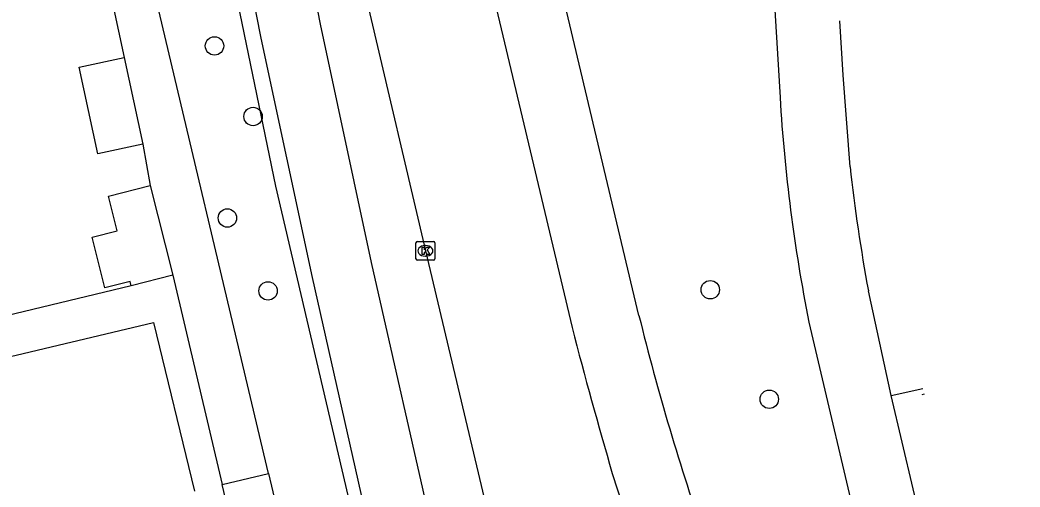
# Model space of a CAD drawing. Extents: x 158474 to 159560, y 388525 to 389605.
# Drawn here: x 159501.3 to 159554.4, y 388720.9 to 388745.7 of the extents above; entities that cross this region are included whole.
import ezdxf

# ---------------------------------------------------------------- set-up
doc = ezdxf.new("R2010")
doc.units = 0
for name, color, linetype in [('IMGEO_Berm_groen', 7, 'Continuous'), ('IMGEO_Boom', 7, 'Continuous'), ('IMGEO_Fietspad_gesloten', 7, 'Continuous'), ('IMGEO_Groenvoorziening', 7, 'Continuous'), ('IMGEO_Hek', 7, 'Continuous'), ('IMGEO_Kolk', 7, 'Continuous'), ('IMGEO_OVBaan_gesloten', 7, 'Continuous'), ('IMGEO_Pand', 7, 'Continuous'), ('IMGEO_Rijbaan_lokaal_open', 7, 'Continuous'), ('IMGEO_Rijbaan_regionaal_gesloten', 7, 'Continuous'), ('IMGEO_Voetpad_open', 7, 'Continuous')]:
    doc.layers.add(name, color=color, linetype=linetype)

msp = doc.modelspace()

# ---------------------------------------------------------------- linework, layer by layer
at = {"layer": 'IMGEO_Berm_groen'}
msp.add_lwpolyline([(159518.685, 388690.655), (159521.346, 388691.393), (159515.992, 388713.444), (159520.074, 388714.733), (159514.889, 388736.915), (159512.222, 388749.874), (159508.014, 388771.508), (159499.011, 388820.492), (159492.403, 388854.591), (159485.083, 388893.722), (159478.578, 388929.772), (159472.855, 388963.726), (159469.741, 388983.538), (159467.001, 388999.833), (159460.83, 389039.614), (159456.753, 389064.84)], dxfattribs=at)
at = {"layer": 'IMGEO_Boom'}
for centre in [(159511.64, 388744.365), (159513.689, 388740.616), (159512.325, 388735.228), (159514.482, 388731.355), (159537.947, 388731.415), (159541.079, 388725.604)]:
    msp.add_circle(centre, 0.489, dxfattribs=at)
at = {"layer": 'IMGEO_Fietspad_gesloten'}
for points in [[(159529.803, 388691.488), (159528.818, 388695.732), (159528.357, 388697.84), (159523.276, 388718.281), (159519.974, 388732.862), (159517.26, 388745.524), (159513.941, 388762.547), (159511.323, 388776.734), (159507.842, 388795.4), (159503.973, 388815.676), (159500.006, 388836.494), (159496.396, 388855.827), (159492.913, 388874.66), (159489.184, 388894.688), (159485.67, 388913.95), (159482.143, 388933.991), (159478.766, 388953.719), (159475.549, 388973.246), (159472.31, 388993.304), (159471.774, 388996.499), (159470.301, 389005.994), (159467.478, 389023.699), (159463.997, 389045.472), (159460.936, 389064.402)], [(159482.512, 388912.951), (159486.436, 388891.293), (159489.641, 388873.942), (159493.117, 388855.5), (159496.891, 388835.426), (159500.624, 388815.778), (159504.686, 388794.446), (159508.003, 388776.398), (159510.743, 388761.843), (159514.099, 388744.784), (159516.825, 388732.061), (159519.967, 388718.077), (159520.746, 388714.945), (159525.283, 388696.714), (159525.421, 388696.071), (159527.168, 388688.946)]]:
    msp.add_lwpolyline(points, dxfattribs=at)
at = {"layer": 'IMGEO_Groenvoorziening'}
msp.add_lwpolyline([(159514.503, 388721.655), (159515.528, 388717.321), (159512.671, 388716.616), (159518.685, 388690.655)], dxfattribs=at)
at = {"layer": 'IMGEO_Hek'}
msp.add_lwpolyline([(159549.304, 388725.864), (159549.175, 388725.834)], dxfattribs=at)
at = {"layer": 'IMGEO_Kolk'}
for p, q in [((159522.331, 388733.057), (159522.331, 388733.909)), ((159522.406, 388733.983), (159523.258, 388733.983)), ((159522.819, 388733.763), (159522.844, 388733.763)), ((159523.332, 388733.909), (159523.332, 388733.057)), ((159522.842, 388733.203), (159522.817, 388733.203)), ((159523.258, 388732.983), (159522.406, 388732.983))]:
    msp.add_line(p, q, dxfattribs=at)
for points in [[(159522.331, 388733.057), (159522.331, 388733.909)], [(159522.406, 388733.983), (159523.258, 388733.983)], [(159522.652, 388733.683), (159522.775, 388733.683), (159522.775, 388733.532), (159522.905, 388733.683), (159523.069, 388733.683), (159522.923, 388733.532), (159523.076, 388733.283), (159522.924, 388733.283), (159522.839, 388733.447), (159522.775, 388733.38), (159522.775, 388733.283), (159522.652, 388733.283), (159522.652, 388733.683)], [(159523.332, 388733.909), (159523.332, 388733.057)], [(159523.258, 388732.983), (159522.406, 388732.983)]]:
    msp.add_lwpolyline(points, dxfattribs=at)
for centre, start, end in [((159522.408, 388733.907), 91.552, 178.448), ((159522.408, 388733.907), 91.552, 178.448), ((159523.256, 388733.907), 1.552, 88.448), ((159523.256, 388733.907), 1.552, 88.448), ((159522.408, 388733.059), 181.552, 268.448), ((159522.408, 388733.059), 181.552, 268.448), ((159523.256, 388733.059), 271.552, 358.448), ((159523.256, 388733.059), 271.552, 358.448)]:
    msp.add_arc(centre, 0.0765, start, end, dxfattribs=at)
for centre, major_axis, ratio, start_param, end_param in [((159522.818, 388733.483), (-0.387, 0.002), 0.722429, 4.712389, 7.853982), ((159522.843, 388733.483), (-0.39, 0.002), 0.717154, 1.570796, 4.712389)]:
    msp.add_ellipse(centre, major_axis=major_axis, ratio=ratio, start_param=start_param, end_param=end_param, dxfattribs=at)
at = {"layer": 'IMGEO_OVBaan_gesloten'}
for points in [[(159534.163, 388730.058), (159528.746, 388752.886), (159525.018, 388768.69), (159520.628, 388787.208)], [(159517.596, 388784.452), (159521.52, 388767.839), (159525.225, 388752.14), (159530.617, 388729.408)], [(159541.256, 388748.321), (159541.651, 388741.628)], [(159545.369, 388737.95), (159545.004, 388742.818), (159544.826, 388745.703)], [(159547.55, 388725.797), (159546.34, 388731.354)], [(159543.182, 388729.696), (159546.028, 388717.592), (159550.98, 388696.525)], [(159554.387, 388696.887), (159554.284, 388697.319), (159553.42, 388700.951), (159549.889, 388715.884), (159547.55, 388725.797)], [(159532.75, 388721.667), (159534.378, 388716.67)]]:
    msp.add_lwpolyline(points, dxfattribs=at)
for centre, radius, start, end in [((159630.508, 388746.965), 89.017, 183.43726, 191.18613), ((159638.519, 388748.293), 93.723, 186.33606, 190.41272), ((159666.025, 388762.579), 135.813, 193.85445, 199.12002), ((159781.304, 388794.319), 258.954, 194.51699, 196.29365)]:
    msp.add_arc(centre, radius, start, end, dxfattribs=at)
at = {"layer": 'IMGEO_Pand'}
for points in [[(159507.829, 388739.139), (159505.448, 388738.628), (159504.461, 388743.243), (159506.842, 388743.754)], [(159506.842, 388743.754), (159507.829, 388739.139)], [(159507.218, 388731.633), (159507.16, 388731.861), (159505.826, 388731.525), (159505.146, 388734.215), (159506.481, 388734.552), (159506.018, 388736.387), (159508.225, 388736.945)], [(159508.225, 388736.945), (159509.425, 388732.19)], [(159509.425, 388732.19), (159507.218, 388731.633)]]:
    msp.add_lwpolyline(points, dxfattribs=at)
at = {"layer": 'IMGEO_Rijbaan_lokaal_open'}
for points in [[(159514.503, 388721.655), (159507.799, 388750), (159506.85, 388754.013)], [(159504.754, 388753.518), (159504.904, 388752.815), (159506.842, 388743.754)], [(159507.829, 388739.139), (159508.225, 388736.945)], [(159509.425, 388732.19), (159512.052, 388721.076)], [(159512.052, 388721.076), (159514.503, 388721.655)]]:
    msp.add_lwpolyline(points, dxfattribs=at)
at = {"layer": 'IMGEO_Rijbaan_regionaal_gesloten'}
msp.add_lwpolyline([(159519.214, 388749.693), (159519.442, 388748.531), (159519.82, 388746.372), (159522.832, 388733.483), (159526.85, 388716.54), (159531.127, 388698.619), (159532.633, 388692.165)], dxfattribs=at)
at = {"layer": 'IMGEO_Voetpad_open'}
for points in [[(159507.218, 388731.633), (159488.236, 388727.052)], [(159490.608, 388725.444), (159508.398, 388729.676), (159510.586, 388720.729)], [(159547.55, 388725.797), (159549.234, 388726.175)], [(159510.877, 388719.541), (159512.331, 388719.897), (159512.052, 388721.076)]]:
    msp.add_lwpolyline(points, dxfattribs=at)

doc.saveas('drawing.dxf')
